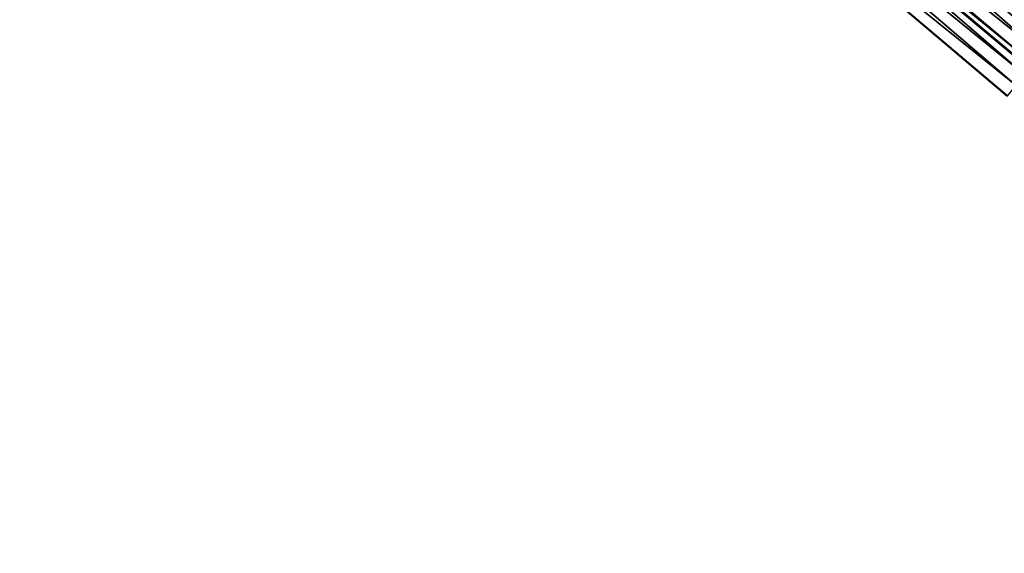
# Model space of a CAD drawing. Header units: feet. Extents: x 2007189 to 2022806, y 818621 to 837694.
# Tile 416 of 656: x 2017295 to 2017331, y 818621 to 818641. Entities that reach past the tile are written whole.
import ezdxf

# ---------------------------------------------------------------- set-up
doc = ezdxf.new("R2010")
doc.units = ezdxf.units.FT
doc.header["$MEASUREMENT"] = 0
doc.layers.add('EP_Travel Lane', color=172, linetype='Continuous', lineweight=53)
doc.layers.add('I-77-MM17-21_SB-Surface-Border', color=7, linetype='Continuous')
doc.layers.add('I-77-MM17-21_SB-Surface-TIN', color=7, linetype='Continuous')

msp = doc.modelspace()

# ---------------------------------------------------------------- linework, layer by layer
at = {"layer": 'EP_Travel Lane'}
msp.add_polyline3d([(2017070.938029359, 818857.1195621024, 278.6535262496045), (2017086.277400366, 818844.286020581, 278.7181300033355), (2017101.61676804, 818831.4524818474, 278.7845818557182), (2017116.956138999, 818818.6189403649, 278.849228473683), (2017132.295548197, 818805.7853668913, 278.8932618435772), (2017147.635018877, 818792.9517419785, 278.904111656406), (2017162.974567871, 818780.1180515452, 278.872728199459), (2017178.314059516, 818767.2844090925, 278.8722429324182), (2017193.640782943, 818754.4558058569, 278.9156085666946), (2017208.965912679, 818741.6049340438, 278.8966614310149), (2017224.290997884, 818728.7540995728, 278.8645873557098), (2017239.616065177, 818715.9032801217, 278.8272637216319), (2017254.94092502, 818703.0526346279, 278.728892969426), (2017270.265811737, 818690.2019665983, 278.6384281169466), (2017285.590665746, 818677.3513259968, 278.5383362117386), (2017300.915501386, 818664.5007007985, 278.4328399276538), (2017316.240269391, 818651.6501323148, 278.3074304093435), (2017331.564989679, 818638.7996038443, 278.1679843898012), (2017346.873128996, 818625.9656354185, 278.0020297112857), (2017352.742518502, 818621.0491638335, 277.9247102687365)], dxfattribs=at)
at = {"layer": 'I-77-MM17-21_SB-Surface-Border', "color": 3, "linetype": 'Continuous', "lineweight": -3}
msp.add_polyline3d([(2017330.728009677, 818637.8019453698, 278.1259375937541), (2017315.472412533, 818650.734830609, 278.2741054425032), (2017300.13039931, 818663.5650277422, 278.3719138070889), (2017284.451523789, 818675.993592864, 278.4674069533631)], dxfattribs=at)
at = {"layer": 'I-77-MM17-21_SB-Surface-TIN', "color": 128, "linetype": 'Continuous', "lineweight": -3}
for points in [[(2017317.328544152, 818652.9474350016, 278.3465429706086), (2017332.985456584, 818640.4928801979, 278.2224457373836), (2017317.762903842, 818653.4652399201, 278.3597529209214)], [(2017317.762903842, 818653.4652399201, 278.3597529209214), (2017332.985456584, 818640.4928801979, 278.2224457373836), (2017333.129135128, 818640.6641635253, 278.2264429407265)], [(2017316.98070857, 818652.532703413, 278.3465429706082), (2017332.342777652, 818639.7267445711, 278.2016065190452), (2017317.328544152, 818652.9474350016, 278.3465429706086)], [(2017317.328544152, 818652.9474350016, 278.3465429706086), (2017332.664119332, 818640.1098105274, 278.2126778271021), (2017332.985456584, 818640.4928801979, 278.2224457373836)], [(2017317.328544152, 818652.9474350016, 278.3465429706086), (2017332.342777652, 818639.7267445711, 278.2016065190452), (2017332.664119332, 818640.1098105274, 278.2126778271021)], [(2017316.401392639, 818651.8421814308, 278.3163393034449), (2017332.021429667, 818639.343683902, 278.1886798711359), (2017316.98070857, 818652.532703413, 278.3465429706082)], [(2017316.98070857, 818652.532703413, 278.3465429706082), (2017332.247318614, 818639.6129523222, 278.1979049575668), (2017332.342777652, 818639.7267445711, 278.2016065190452)], [(2017316.98070857, 818652.532703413, 278.3465429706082), (2017332.021429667, 818639.343683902, 278.1886798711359), (2017332.247318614, 818639.6129523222, 278.1979049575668)], [(2017316.401392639, 818651.8421814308, 278.3163393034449), (2017316.240269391, 818651.6501323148, 278.3074304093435), (2017331.700076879, 818638.9606272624, 278.1743392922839)], [(2017316.401392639, 818651.8421814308, 278.3163393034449), (2017331.700076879, 818638.9606272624, 278.1743392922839), (2017332.021429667, 818639.343683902, 278.1886798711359)], [(2017315.86286689, 818651.2002914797, 278.2865629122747), (2017331.37872145, 818638.5775728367, 278.1592217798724), (2017316.240269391, 818651.6501323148, 278.3074304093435)], [(2017331.700076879, 818638.9606272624, 278.1743392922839), (2017316.240269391, 818651.6501323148, 278.3074304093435), (2017331.564989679, 818638.7996038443, 278.1679843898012)], [(2017331.37872145, 818638.5775728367, 278.1592217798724), (2017331.564989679, 818638.7996038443, 278.1679843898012), (2017316.240269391, 818651.6501323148, 278.3074304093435)], [(2017315.472412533, 818650.734830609, 278.2741054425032), (2017331.057363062, 818638.1945208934, 278.1432332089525), (2017315.86286689, 818651.2002914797, 278.2865629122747)], [(2017315.86286689, 818651.2002914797, 278.2865629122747), (2017331.057363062, 818638.1945208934, 278.1432332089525), (2017331.37872145, 818638.5775728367, 278.1592217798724)], [(2017315.472412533, 818650.734830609, 278.2741054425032), (2017330.736001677, 818637.8114714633, 278.1263626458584), (2017331.057363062, 818638.1945208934, 278.1432332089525)], [(2017315.472412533, 818650.734830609, 278.2741054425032), (2017330.728009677, 818637.8019453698, 278.1259375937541), (2017330.736001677, 818637.8114714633, 278.1263626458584)]]:
    msp.add_3dface(points, dxfattribs=at)

doc.saveas('drawing.dxf')
